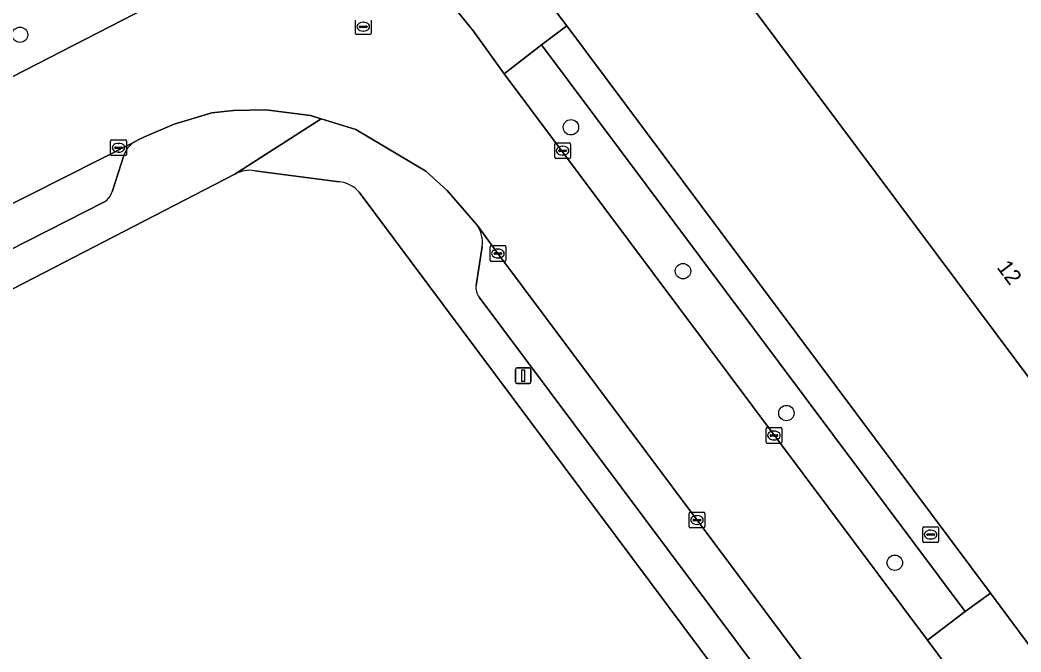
# Model space of a CAD drawing. Extents: x 156702 to 158052, y 387630 to 388992.
# Drawn here: x 157648 to 157711.6, y 388619.6 to 388659.8 of the extents above; entities that cross this region are included whole.
import ezdxf

# ---------------------------------------------------------------- set-up
doc = ezdxf.new("R2010")
doc.units = 0
for name, color, linetype in [('IMGEO_Berm_groen', 7, 'Continuous'), ('IMGEO_Boom', 7, 'Continuous'), ('IMGEO_Brandkraan', 7, 'Continuous'), ('IMGEO_Erf', 7, 'Continuous'), ('IMGEO_Groenvoorziening', 7, 'Continuous'), ('IMGEO_Kolk', 7, 'Continuous'), ('IMGEO_Lichtmast', 7, 'Continuous'), ('IMGEO_Pand', 7, 'Continuous'), ('IMGEO_Pand_nummerreeks', 7, 'Continuous'), ('IMGEO_Parkeervlak_open', 7, 'Continuous'), ('IMGEO_Rijbaan_lokaal_gesloten', 7, 'Continuous'), ('IMGEO_Rioolput', 7, 'Continuous'), ('IMGEO_Voetpad_open', 7, 'Continuous')]:
    doc.layers.add(name, color=color, linetype=linetype)

msp = doc.modelspace()

# ---------------------------------------------------------------- linework, layer by layer
at = {"layer": 'IMGEO_Berm_groen'}
msp.add_lwpolyline([(157681.139, 388658.244), (157678.751, 388656.407), (157705.682, 388620.382), (157708.09, 388622.205)], close=True, dxfattribs=at)
at = {"layer": 'IMGEO_Boom'}
for centre in [(157647.96, 388658.881), (157683.008, 388652.998), (157690.137, 388643.849), (157696.715, 388634.823), (157703.613, 388625.307)]:
    msp.add_circle(centre, 0.489, dxfattribs=at)
at = {"layer": 'IMGEO_Brandkraan'}
for p, q in [((157705.389, 388626.671), (157705.389, 388627.523)), ((157705.464, 388627.597), (157706.316, 388627.597)), ((157706.39, 388627.523), (157706.39, 388626.671)), ((157705.648, 388627.091), (157705.648, 388627.103)), ((157706.086, 388627.054), (157705.688, 388627.054)), ((157705.691, 388627.14), (157706.089, 388627.14)), ((157705.9, 388626.817), (157705.875, 388626.817)), ((157705.877, 388627.377), (157705.902, 388627.377)), ((157706.132, 388627.103), (157706.132, 388627.091)), ((157706.316, 388626.597), (157705.464, 388626.597))]:
    msp.add_line(p, q, dxfattribs=at)
for points in [[(157705.389, 388626.671), (157705.389, 388627.523)], [(157705.464, 388627.597), (157706.316, 388627.597)], [(157706.39, 388627.523), (157706.39, 388626.671)], [(157706.316, 388626.597), (157705.464, 388626.597)]]:
    msp.add_lwpolyline(points, dxfattribs=at)
for centre, radius, start, end in [((157705.466, 388627.521), 0.0765, 91.55205, 178.44795), ((157705.466, 388627.521), 0.0765, 91.55205, 178.44795), ((157706.314, 388627.521), 0.0765, 1.55205, 88.44795), ((157706.314, 388627.521), 0.0765, 1.55205, 88.44795), ((157705.688, 388627.1), 0.0403, 85.87752, 175.75265), ((157705.685, 388627.09), 0.0366, 178.93798, 274.71019), ((157706.089, 388627.097), 0.043, 264.86636, 352.45326), ((157706.093, 388627.102), 0.0386, 1.73085, 96.63898), ((157705.466, 388626.673), 0.0765, 181.55205, 268.44795), ((157705.466, 388626.673), 0.0765, 181.55205, 268.44795), ((157706.314, 388626.673), 0.0765, 271.55205, 358.44795), ((157706.314, 388626.673), 0.0765, 271.55205, 358.44795)]:
    msp.add_arc(centre, radius, start, end, dxfattribs=at)
for centre, major_axis, ratio, start_param, end_param in [((157705.876, 388627.097), (-0.387, 0.002), 0.722429, 4.712389, 7.853982), ((157705.901, 388627.097), (-0.39, 0.002), 0.717154, 1.570796, 4.712389)]:
    msp.add_ellipse(centre, major_axis=major_axis, ratio=ratio, start_param=start_param, end_param=end_param, dxfattribs=at)
at = {"layer": 'IMGEO_Erf'}
msp.add_lwpolyline([(157718.936, 388627.974), (157693.551, 388661.992), (157693.957, 388662.086), (157728.767, 388670.129), (157731.675, 388666.23), (157745.341, 388647.91), (157745.453, 388647.76)], close=True, dxfattribs=at)
for points in [[(157680.574, 388662.334), (157682.743, 388659.448), (157709.701, 388623.366), (157713.197, 388618.671), (157726.014, 388601.557), (157732.023, 388593.501), (157733.413, 388591.636), (157742.964, 388578.821), (157747.063, 388573.387), (157747.131, 388573.296), (157758.423, 388558.206), (157764.403, 388550.183), (157768.457, 388544.772), (157776.821, 388533.611), (157782.202, 388526.417), (157783.072, 388525.255), (157791.129, 388514.451), (157796.618, 388507.108), (157801.963, 388500), (157804.872, 388496.027), (157807.002, 388493.227), (157808.72, 388490.73)], [(157661.638, 388650.018), (157627.71, 388632.506), (157614.38, 388625.618), (157568.072, 388601.671), (157561.726, 388598.389), (157557.204, 388596.047), (157533.162, 388583.611), (157520.661, 388577.166), (157500, 388566.485), (157477.88, 388555.05), (157441.526, 388536.274), (157435.179, 388532.999), (157405.508, 388517.585)], [(157668.268, 388649.533), (157662.9, 388650.235)], [(157788.87, 388469.419), (157788.977, 388469.333), (157795.516, 388475.573), (157796.754, 388477.777), (157795.152, 388480.693), (157794.961, 388480.951), (157786.146, 388492.867), (157782.722, 388497.479), (157780.836, 388500), (157742.183, 388551.677), (157734.591, 388561.818), (157727.725, 388570.997), (157720.519, 388580.603), (157669.545, 388648.866)]]:
    msp.add_lwpolyline(points, dxfattribs=at)
for centre, radius, start, end in [((157662.581, 388648.31), 1.952, 80.60562, 118.9075), ((157668.071, 388647.6), 1.943, 40.66334, 84.17892)]:
    msp.add_arc(centre, radius, start, end, dxfattribs=at)
at = {"layer": 'IMGEO_Groenvoorziening'}
msp.add_lwpolyline([(157628.073, 388646.266), (157656.001, 388660.593), (157661.642, 388663.293), (157663.387, 388663.988), (157664.804, 388664.4), (157666.39, 388664.428), (157667.498, 388664.368), (157670.171, 388663.945), (157671.812, 388663.295), (157672.05, 388663.148), (157678.702, 388664.502), (157677.242, 388665.9), (157673.726, 388668.041), (157670.98, 388669.045), (157663.857, 388670.063), (157657.977, 388668.537), (157609.481, 388643.37)], dxfattribs=at)
at = {"layer": 'IMGEO_Kolk'}
for p, q in [((157653.727, 388651.27), (157653.727, 388652.122)), ((157653.802, 388652.196), (157654.654, 388652.196)), ((157653.986, 388651.69), (157653.986, 388651.702)), ((157654.424, 388651.653), (157654.026, 388651.653)), ((157654.029, 388651.739), (157654.427, 388651.739)), ((157654.215, 388651.976), (157654.24, 388651.976)), ((157654.47, 388651.702), (157654.47, 388651.69)), ((157654.728, 388652.122), (157654.728, 388651.27)), ((157681.978, 388651.081), (157681.978, 388651.933)), ((157682.053, 388652.007), (157682.905, 388652.007)), ((157682.466, 388651.787), (157682.491, 388651.787)), ((157682.979, 388651.933), (157682.979, 388651.081)), ((157654.654, 388651.196), (157653.802, 388651.196)), ((157654.238, 388651.416), (157654.213, 388651.416)), ((157682.905, 388651.007), (157682.053, 388651.007)), ((157682.237, 388651.501), (157682.237, 388651.513)), ((157682.675, 388651.464), (157682.277, 388651.464)), ((157682.28, 388651.55), (157682.678, 388651.55)), ((157682.489, 388651.227), (157682.464, 388651.227)), ((157682.721, 388651.513), (157682.721, 388651.501)), ((157677.864, 388644.544), (157677.864, 388645.396)), ((157677.939, 388645.47), (157678.791, 388645.47)), ((157678.352, 388645.25), (157678.377, 388645.25)), ((157678.865, 388645.396), (157678.865, 388644.544)), ((157678.123, 388644.964), (157678.123, 388644.976)), ((157678.561, 388644.927), (157678.163, 388644.927)), ((157678.166, 388645.013), (157678.564, 388645.013)), ((157678.375, 388644.69), (157678.35, 388644.69)), ((157678.607, 388644.976), (157678.607, 388644.964)), ((157678.791, 388644.47), (157677.939, 388644.47)), ((157695.421, 388632.973), (157695.421, 388633.825)), ((157695.496, 388633.899), (157696.348, 388633.899)), ((157696.422, 388633.825), (157696.422, 388632.973)), ((157695.68, 388633.393), (157695.68, 388633.405)), ((157696.118, 388633.356), (157695.72, 388633.356)), ((157695.723, 388633.442), (157696.121, 388633.442)), ((157695.932, 388633.119), (157695.907, 388633.119)), ((157695.909, 388633.679), (157695.934, 388633.679)), ((157696.164, 388633.405), (157696.164, 388633.393)), ((157696.348, 388632.899), (157695.496, 388632.899)), ((157690.528, 388627.594), (157690.528, 388628.446)), ((157690.603, 388628.52), (157691.455, 388628.52)), ((157690.787, 388628.014), (157690.787, 388628.026)), ((157690.83, 388628.063), (157691.228, 388628.063)), ((157691.016, 388628.3), (157691.041, 388628.3)), ((157691.271, 388628.026), (157691.271, 388628.014)), ((157691.529, 388628.446), (157691.529, 388627.594)), ((157691.455, 388627.52), (157690.603, 388627.52)), ((157691.225, 388627.977), (157690.827, 388627.977)), ((157691.039, 388627.74), (157691.014, 388627.74))]:
    msp.add_line(p, q, dxfattribs=at)
for points in [[(157653.727, 388651.27), (157653.727, 388652.122)], [(157653.802, 388652.196), (157654.654, 388652.196)], [(157654.728, 388652.122), (157654.728, 388651.27)], [(157681.978, 388651.081), (157681.978, 388651.933)], [(157682.053, 388652.007), (157682.905, 388652.007)], [(157682.979, 388651.933), (157682.979, 388651.081)], [(157654.654, 388651.196), (157653.802, 388651.196)], [(157682.905, 388651.007), (157682.053, 388651.007)], [(157677.864, 388644.544), (157677.864, 388645.396)], [(157677.939, 388645.47), (157678.791, 388645.47)], [(157678.865, 388645.396), (157678.865, 388644.544)], [(157678.791, 388644.47), (157677.939, 388644.47)], [(157695.421, 388632.973), (157695.421, 388633.825)], [(157695.496, 388633.899), (157696.348, 388633.899)], [(157696.422, 388633.825), (157696.422, 388632.973)], [(157696.348, 388632.899), (157695.496, 388632.899)], [(157690.528, 388627.594), (157690.528, 388628.446)], [(157690.603, 388628.52), (157691.455, 388628.52)], [(157691.529, 388628.446), (157691.529, 388627.594)], [(157691.455, 388627.52), (157690.603, 388627.52)]]:
    msp.add_lwpolyline(points, dxfattribs=at)
for centre, radius, start, end in [((157653.804, 388652.12), 0.0765, 91.55205, 178.44795), ((157653.804, 388652.12), 0.0765, 91.55205, 178.44795), ((157654.026, 388651.699), 0.0403, 85.87752, 175.75265), ((157654.023, 388651.689), 0.0366, 178.93798, 274.71019), ((157654.427, 388651.696), 0.043, 264.86636, 352.45326), ((157654.431, 388651.701), 0.0386, 1.73085, 96.63898), ((157654.652, 388652.12), 0.0765, 1.55205, 88.44795), ((157654.652, 388652.12), 0.0765, 1.55205, 88.44795), ((157682.055, 388651.931), 0.0765, 91.55205, 178.44795), ((157682.055, 388651.931), 0.0765, 91.55205, 178.44795), ((157682.903, 388651.931), 0.0765, 1.55205, 88.44795), ((157682.903, 388651.931), 0.0765, 1.55205, 88.44795), ((157653.804, 388651.272), 0.0765, 181.55205, 268.44795), ((157653.804, 388651.272), 0.0765, 181.55205, 268.44795), ((157654.652, 388651.272), 0.0765, 271.55205, 358.44795), ((157654.652, 388651.272), 0.0765, 271.55205, 358.44795), ((157682.055, 388651.083), 0.0765, 181.55205, 268.44795), ((157682.055, 388651.083), 0.0765, 181.55205, 268.44795), ((157682.277, 388651.51), 0.0403, 85.87752, 175.75265), ((157682.274, 388651.5), 0.0366, 178.93798, 274.71019), ((157682.678, 388651.507), 0.043, 264.86636, 352.45326), ((157682.682, 388651.512), 0.0386, 1.73085, 96.63898), ((157682.903, 388651.083), 0.0765, 271.55205, 358.44795), ((157682.903, 388651.083), 0.0765, 271.55205, 358.44795), ((157677.941, 388645.394), 0.0765, 91.55205, 178.44795), ((157677.941, 388645.394), 0.0765, 91.55205, 178.44795), ((157678.789, 388645.394), 0.0765, 1.55205, 88.44795), ((157678.789, 388645.394), 0.0765, 1.55205, 88.44795), ((157678.163, 388644.973), 0.0403, 85.87752, 175.75265), ((157678.16, 388644.963), 0.0366, 178.93798, 274.71019), ((157678.564, 388644.97), 0.043, 264.86636, 352.45326), ((157678.568, 388644.975), 0.0386, 1.73085, 96.63898), ((157677.941, 388644.546), 0.0765, 181.55205, 268.44795), ((157677.941, 388644.546), 0.0765, 181.55205, 268.44795), ((157678.789, 388644.546), 0.0765, 271.55205, 358.44795), ((157678.789, 388644.546), 0.0765, 271.55205, 358.44795), ((157695.498, 388633.823), 0.0765, 91.55205, 178.44795), ((157695.498, 388633.823), 0.0765, 91.55205, 178.44795), ((157696.346, 388633.823), 0.0765, 1.55205, 88.44795), ((157696.346, 388633.823), 0.0765, 1.55205, 88.44795), ((157695.72, 388633.402), 0.0403, 85.87752, 175.75265), ((157695.717, 388633.392), 0.0366, 178.93798, 274.71019), ((157696.121, 388633.399), 0.043, 264.86636, 352.45326), ((157696.125, 388633.404), 0.0386, 1.73085, 96.63898), ((157695.498, 388632.975), 0.0765, 181.55205, 268.44795), ((157695.498, 388632.975), 0.0765, 181.55205, 268.44795), ((157696.346, 388632.975), 0.0765, 271.55205, 358.44795), ((157696.346, 388632.975), 0.0765, 271.55205, 358.44795), ((157690.605, 388628.444), 0.0765, 91.55205, 178.44795), ((157690.605, 388628.444), 0.0765, 91.55205, 178.44795), ((157690.827, 388628.023), 0.0403, 85.87752, 175.75265), ((157691.232, 388628.025), 0.0386, 1.73085, 96.63898), ((157691.453, 388628.444), 0.0765, 1.55205, 88.44795), ((157691.453, 388628.444), 0.0765, 1.55205, 88.44795), ((157690.605, 388627.596), 0.0765, 181.55205, 268.44795), ((157690.605, 388627.596), 0.0765, 181.55205, 268.44795), ((157690.824, 388628.013), 0.0366, 178.93798, 274.71019), ((157691.228, 388628.02), 0.043, 264.86636, 352.45326), ((157691.453, 388627.596), 0.0765, 271.55205, 358.44795), ((157691.453, 388627.596), 0.0765, 271.55205, 358.44795)]:
    msp.add_arc(centre, radius, start, end, dxfattribs=at)
for centre, major_axis, ratio, start_param, end_param in [((157654.214, 388651.696), (-0.387, 0.002), 0.722429, 4.712389, 7.853982), ((157654.239, 388651.696), (-0.39, 0.002), 0.717154, 1.570796, 4.712389), ((157682.465, 388651.507), (-0.387, 0.002), 0.722429, 4.712389, 7.853982), ((157682.49, 388651.507), (-0.39, 0.002), 0.717154, 1.570796, 4.712389), ((157678.351, 388644.97), (-0.387, 0.002), 0.722429, 4.712389, 7.853982), ((157678.376, 388644.97), (-0.39, 0.002), 0.717154, 1.570796, 4.712389), ((157695.908, 388633.399), (-0.387, 0.002), 0.722429, 4.712389, 7.853982), ((157695.933, 388633.399), (-0.39, 0.002), 0.717154, 1.570796, 4.712389), ((157691.015, 388628.02), (-0.387, 0.002), 0.722429, 4.712389, 7.853982), ((157691.04, 388628.02), (-0.39, 0.002), 0.717154, 1.570796, 4.712389)]:
    msp.add_ellipse(centre, major_axis=major_axis, ratio=ratio, start_param=start_param, end_param=end_param, dxfattribs=at)
at = {"layer": 'IMGEO_Lichtmast'}
for p, q in [((157679.475, 388636.801), (157679.475, 388637.601)), ((157679.475, 388637.601), (157679.475, 388636.801)), ((157679.575, 388637.701), (157680.365, 388637.701)), ((157680.365, 388637.701), (157679.575, 388637.701)), ((157680.465, 388637.601), (157680.465, 388636.801)), ((157680.465, 388636.801), (157680.465, 388637.601)), ((157680.365, 388636.701), (157679.575, 388636.701)), ((157679.575, 388636.701), (157680.365, 388636.701))]:
    msp.add_line(p, q, dxfattribs=at)
msp.add_lwpolyline([(157679.895, 388637.576), (157680.045, 388637.576), (157680.045, 388636.826), (157679.895, 388636.826), (157679.895, 388637.576)], dxfattribs=at)
for centre, start, end in [((157679.575, 388637.601), 90, 180), ((157679.575, 388637.601), 90, 180), ((157680.365, 388637.601), 0, 90), ((157680.365, 388637.601), 360, 90), ((157679.575, 388636.801), 180, 270), ((157679.575, 388636.801), 180, 270), ((157680.365, 388636.801), 270, 0), ((157680.365, 388636.801), 270, 0)]:
    msp.add_arc(centre, 0.1, start, end, dxfattribs=at)
at = {"layer": 'IMGEO_Pand'}
msp.add_lwpolyline([(157731.675, 388666.23), (157728.767, 388670.129), (157693.957, 388662.086), (157693.551, 388661.992), (157718.936, 388627.974), (157745.453, 388647.76), (157745.341, 388647.91)], close=True, dxfattribs=at)
at = {"layer": 'IMGEO_Parkeervlak_open'}
for points in [[(157655.185, 388652.023), (157626.607, 388637.609), (157625.362, 388636.967), (157625.623, 388636.46), (157626.556, 388634.652), (157653.339, 388648.26)], [(157653.827, 388648.894), (157654.589, 388651.261), (157654.807, 388651.664)], [(157738.371, 388564.633), (157733.77, 388570.785), (157715.525, 388595.248), (157702.886, 388612.138), (157691.031, 388628.022), (157678.366, 388644.971), (157677.044, 388646.782)], [(157677.367, 388645.418), (157676.972, 388642.94)], [(157677.167, 388642.199), (157704.197, 388606.033), (157722.201, 388581.906), (157729.426, 388572.225), (157736.304, 388563.087), (157738.371, 388564.633)]]:
    msp.add_lwpolyline(points, dxfattribs=at)
for centre, radius, start, end in [((157656.604, 388650.15), 2.35, 127.15519, 139.89128), ((157652.663, 388649.285), 1.228, 303.39583, 341.43206), ((157675.383, 388645.668), 1.999, 352.80302, 33.84185), ((157677.995, 388642.813), 1.031, 172.92112, 216.56601)]:
    msp.add_arc(centre, radius, start, end, dxfattribs=at)
at = {"layer": 'IMGEO_Rijbaan_lokaal_gesloten'}
for points in [[(157709.22, 388615.65), (157705.682, 388620.382), (157678.751, 388656.407), (157676.801, 388659.11), (157675.426, 388660.795), (157673.884, 388662.018), (157672.05, 388663.148), (157671.812, 388663.295), (157670.171, 388663.945), (157667.498, 388664.368), (157666.39, 388664.428), (157664.804, 388664.4), (157663.387, 388663.988), (157661.642, 388663.293), (157656.001, 388660.593), (157628.073, 388646.266)], [(157626.607, 388637.609), (157655.185, 388652.023), (157655.522, 388652.218), (157655.885, 388652.386), (157657.76, 388653.187), (157660.159, 388653.925), (157661.553, 388654.058), (157663.599, 388654.099), (157666.449, 388653.741), (157667.118, 388653.535), (157669.317, 388652.856), (157673.782, 388650.215), (157675.14, 388648.971), (157677.044, 388646.782), (157678.366, 388644.971), (157691.031, 388628.022), (157702.886, 388612.138), (157715.525, 388595.248), (157733.77, 388570.785)]]:
    msp.add_lwpolyline(points, dxfattribs=at)
at = {"layer": 'IMGEO_Rioolput'}
for p, q in [((157669.297, 388658.966), (157669.297, 388659.818)), ((157669.556, 388659.386), (157669.556, 388659.398)), ((157669.994, 388659.349), (157669.596, 388659.349)), ((157669.599, 388659.435), (157669.997, 388659.435)), ((157669.785, 388659.672), (157669.81, 388659.672)), ((157670.04, 388659.398), (157670.04, 388659.386)), ((157670.298, 388659.818), (157670.298, 388658.966)), ((157670.224, 388658.892), (157669.372, 388658.892)), ((157669.808, 388659.112), (157669.783, 388659.112))]:
    msp.add_line(p, q, dxfattribs=at)
for points in [[(157669.297, 388658.966), (157669.297, 388659.818)], [(157670.298, 388659.818), (157670.298, 388658.966)], [(157670.224, 388658.892), (157669.372, 388658.892)]]:
    msp.add_lwpolyline(points, dxfattribs=at)
for centre, radius, start, end in [((157669.596, 388659.395), 0.0403, 85.87752, 175.75265), ((157669.593, 388659.385), 0.0366, 178.93798, 274.71019), ((157669.997, 388659.392), 0.043, 264.86636, 352.45326), ((157670.001, 388659.397), 0.0386, 1.73085, 96.63898), ((157669.374, 388658.968), 0.0765, 181.55205, 268.44795), ((157669.374, 388658.968), 0.0765, 181.55205, 268.44795), ((157670.222, 388658.968), 0.0765, 271.55205, 358.44795), ((157670.222, 388658.968), 0.0765, 271.55205, 358.44795)]:
    msp.add_arc(centre, radius, start, end, dxfattribs=at)
for centre, major_axis, ratio, start_param, end_param in [((157669.784, 388659.392), (-0.387, 0.002), 0.722429, 4.712389, 7.853982), ((157669.809, 388659.392), (-0.39, 0.002), 0.717154, 1.570796, 4.712389)]:
    msp.add_ellipse(centre, major_axis=major_axis, ratio=ratio, start_param=start_param, end_param=end_param, dxfattribs=at)
at = {"layer": 'IMGEO_Voetpad_open'}
for points in [[(157678.702, 388664.502), (157672.05, 388663.148), (157673.884, 388662.018), (157675.426, 388660.795), (157676.801, 388659.11), (157678.751, 388656.407), (157681.139, 388658.244), (157682.743, 388659.448), (157680.574, 388662.334)], [(157661.638, 388650.018), (157667.118, 388653.535), (157666.449, 388653.741), (157663.599, 388654.099), (157661.553, 388654.058), (157660.159, 388653.925), (157657.76, 388653.187), (157655.885, 388652.386), (157655.522, 388652.218), (157655.185, 388652.023)], [(157677.044, 388646.782), (157675.14, 388648.971), (157673.782, 388650.215), (157669.317, 388652.856), (157667.118, 388653.535), (157661.638, 388650.018)], [(157654.807, 388651.664), (157654.589, 388651.261), (157653.827, 388648.894)], [(157653.339, 388648.26), (157626.556, 388634.652), (157627.71, 388632.506), (157661.638, 388650.018)], [(157662.9, 388650.235), (157668.268, 388649.533)], [(157669.545, 388648.866), (157720.519, 388580.603), (157722.201, 388581.906), (157704.197, 388606.033), (157677.167, 388642.199)], [(157676.972, 388642.94), (157677.367, 388645.418)]]:
    msp.add_lwpolyline(points, dxfattribs=at)
for points in [[(157708.09, 388622.205), (157709.701, 388623.366), (157682.743, 388659.448), (157681.139, 388658.244)], [(157705.682, 388620.382), (157709.22, 388615.65), (157711.646, 388617.502), (157713.197, 388618.671), (157709.701, 388623.366), (157708.09, 388622.205)]]:
    msp.add_lwpolyline(points, close=True, dxfattribs=at)
for centre, radius, start, end in [((157656.604, 388650.15), 2.35, 127.15519, 139.89128), ((157662.581, 388648.31), 1.952, 80.60562, 118.9075), ((157668.071, 388647.6), 1.943, 40.66334, 84.17892), ((157652.663, 388649.285), 1.228, 303.39583, 341.43206), ((157675.383, 388645.668), 1.999, 352.80302, 33.84185), ((157677.995, 388642.813), 1.031, 172.92112, 216.56601)]:
    msp.add_arc(centre, radius, start, end, dxfattribs=at)

# ---------------------------------------------------------------- texts
at = {"layer": 'IMGEO_Pand_nummerreeks'}
msp.add_text('12', height=1, rotation=306.73113, dxfattribs=at).set_placement((157710.065, 388644.076))

doc.saveas('drawing.dxf')
